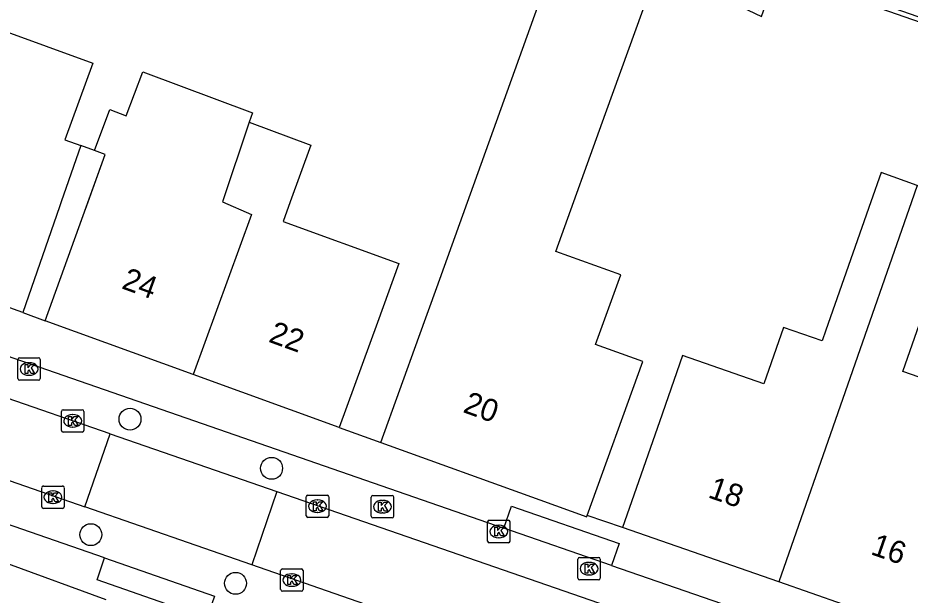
# Model space of a CAD drawing. Extents: x 160026 to 161302, y 384757 to 385701.
# Drawn here: x 160672.75 to 160712.6, y 385232.43 to 385258.21 of the extents above; entities that cross this region are included whole.
import ezdxf

# ---------------------------------------------------------------- set-up
doc = ezdxf.new("R2010")
doc.units = 0
for name, color, linetype in [('IMGEO_Boom', 7, 'Continuous'), ('IMGEO_Kolk', 7, 'Continuous'), ('IMGEO_Pand', 7, 'Continuous'), ('IMGEO_Pand_nummerreeks', 7, 'Continuous'), ('IMGEO_Pand_overbouw', 7, 'Continuous'), ('IMGEO_Rijbaan_lokaal_open', 7, 'Continuous'), ('IMGEO_Voetpad_open', 7, 'Continuous')]:
    doc.layers.add(name, color=color, linetype=linetype)

msp = doc.modelspace()

# ---------------------------------------------------------------- linework, layer by layer
at = {"layer": 'IMGEO_Boom'}
for centre in [(160677.758, 385240.29), (160684.081, 385238.095), (160676.006, 385235.132), (160682.472, 385232.96)]:
    msp.add_circle(centre, 0.489, dxfattribs=at)
at = {"layer": 'IMGEO_Kolk'}
for p, q in [((160672.748, 385242.104), (160672.748, 385242.956)), ((160672.823, 385243.03), (160673.675, 385243.03)), ((160673.236, 385242.81), (160673.261, 385242.81)), ((160673.749, 385242.956), (160673.749, 385242.104)), ((160673.675, 385242.03), (160672.823, 385242.03)), ((160673.259, 385242.25), (160673.234, 385242.25)), ((160674.771, 385240.714), (160675.623, 385240.714)), ((160674.696, 385239.788), (160674.696, 385240.64)), ((160675.184, 385240.494), (160675.209, 385240.494)), ((160675.697, 385240.64), (160675.697, 385239.788)), ((160675.207, 385239.934), (160675.182, 385239.934)), ((160675.623, 385239.714), (160674.771, 385239.714)), ((160673.815, 385236.379), (160673.815, 385237.231)), ((160673.89, 385237.305), (160674.742, 385237.305)), ((160674.816, 385237.231), (160674.816, 385236.379)), ((160674.303, 385237.085), (160674.328, 385237.085)), ((160685.629, 385235.977), (160685.629, 385236.829)), ((160685.704, 385236.903), (160686.556, 385236.903)), ((160686.63, 385236.829), (160686.63, 385235.977)), ((160688.532, 385235.956), (160688.532, 385236.808)), ((160688.607, 385236.882), (160689.459, 385236.882)), ((160689.533, 385236.808), (160689.533, 385235.956)), ((160674.742, 385236.305), (160673.89, 385236.305)), ((160674.326, 385236.525), (160674.301, 385236.525)), ((160686.117, 385236.683), (160686.142, 385236.683)), ((160689.02, 385236.662), (160689.045, 385236.662)), ((160686.556, 385235.903), (160685.704, 385235.903)), ((160686.14, 385236.123), (160686.115, 385236.123)), ((160689.043, 385236.102), (160689.018, 385236.102)), ((160689.459, 385235.882), (160688.607, 385235.882)), ((160693.728, 385234.847), (160693.728, 385235.699)), ((160693.803, 385235.773), (160694.655, 385235.773)), ((160694.216, 385235.553), (160694.241, 385235.553)), ((160694.729, 385235.699), (160694.729, 385234.847)), ((160694.655, 385234.773), (160693.803, 385234.773)), ((160694.239, 385234.993), (160694.214, 385234.993)), ((160697.76, 385233.188), (160697.76, 385234.04)), ((160697.835, 385234.114), (160698.687, 385234.114)), ((160698.761, 385234.04), (160698.761, 385233.188)), ((160684.486, 385232.678), (160684.486, 385233.53)), ((160684.561, 385233.604), (160685.413, 385233.604)), ((160685.487, 385233.53), (160685.487, 385232.678)), ((160698.248, 385233.894), (160698.273, 385233.894)), ((160684.974, 385233.384), (160684.999, 385233.384)), ((160698.687, 385233.114), (160697.835, 385233.114)), ((160698.271, 385233.334), (160698.246, 385233.334)), ((160684.997, 385232.824), (160684.972, 385232.824)), ((160685.413, 385232.604), (160684.561, 385232.604))]:
    msp.add_line(p, q, dxfattribs=at)
for points in [[(160672.748, 385242.104), (160672.748, 385242.956)], [(160672.823, 385243.03), (160673.675, 385243.03)], [(160673.069, 385242.73), (160673.192, 385242.73), (160673.192, 385242.579), (160673.322, 385242.73), (160673.486, 385242.73), (160673.34, 385242.579), (160673.493, 385242.33), (160673.341, 385242.33), (160673.256, 385242.494), (160673.192, 385242.427), (160673.192, 385242.33), (160673.069, 385242.33), (160673.069, 385242.73)], [(160673.749, 385242.956), (160673.749, 385242.104)], [(160673.675, 385242.03), (160672.823, 385242.03)], [(160674.771, 385240.714), (160675.623, 385240.714)], [(160674.696, 385239.788), (160674.696, 385240.64)], [(160675.017, 385240.414), (160675.14, 385240.414), (160675.14, 385240.263), (160675.27, 385240.414), (160675.434, 385240.414), (160675.288, 385240.263), (160675.441, 385240.014), (160675.289, 385240.014), (160675.204, 385240.178), (160675.14, 385240.111), (160675.14, 385240.014), (160675.017, 385240.014), (160675.017, 385240.414)], [(160675.697, 385240.64), (160675.697, 385239.788)], [(160675.623, 385239.714), (160674.771, 385239.714)], [(160673.815, 385236.379), (160673.815, 385237.231)], [(160673.89, 385237.305), (160674.742, 385237.305)], [(160674.816, 385237.231), (160674.816, 385236.379)], [(160674.136, 385237.005), (160674.259, 385237.005), (160674.259, 385236.854), (160674.389, 385237.005), (160674.553, 385237.005), (160674.407, 385236.854), (160674.56, 385236.605), (160674.408, 385236.605), (160674.323, 385236.769), (160674.259, 385236.702), (160674.259, 385236.605), (160674.136, 385236.605), (160674.136, 385237.005)], [(160685.629, 385235.977), (160685.629, 385236.829)], [(160685.704, 385236.903), (160686.556, 385236.903)], [(160686.63, 385236.829), (160686.63, 385235.977)], [(160688.532, 385235.956), (160688.532, 385236.808)], [(160688.607, 385236.882), (160689.459, 385236.882)], [(160689.533, 385236.808), (160689.533, 385235.956)], [(160674.742, 385236.305), (160673.89, 385236.305)], [(160685.95, 385236.603), (160686.073, 385236.603), (160686.073, 385236.452), (160686.203, 385236.603), (160686.367, 385236.603), (160686.221, 385236.452), (160686.374, 385236.203), (160686.222, 385236.203), (160686.137, 385236.367), (160686.073, 385236.3), (160686.073, 385236.203), (160685.95, 385236.203), (160685.95, 385236.603)], [(160688.853, 385236.582), (160688.976, 385236.582), (160688.976, 385236.431), (160689.106, 385236.582), (160689.27, 385236.582), (160689.124, 385236.431), (160689.277, 385236.182), (160689.125, 385236.182), (160689.04, 385236.346), (160688.976, 385236.279), (160688.976, 385236.182), (160688.853, 385236.182), (160688.853, 385236.582)], [(160686.556, 385235.903), (160685.704, 385235.903)], [(160689.459, 385235.882), (160688.607, 385235.882)], [(160693.728, 385234.847), (160693.728, 385235.699)], [(160693.803, 385235.773), (160694.655, 385235.773)], [(160694.729, 385235.699), (160694.729, 385234.847)], [(160694.049, 385235.473), (160694.172, 385235.473), (160694.172, 385235.322), (160694.302, 385235.473), (160694.466, 385235.473), (160694.32, 385235.322), (160694.473, 385235.073), (160694.321, 385235.073), (160694.236, 385235.237), (160694.172, 385235.17), (160694.172, 385235.073), (160694.049, 385235.073), (160694.049, 385235.473)], [(160694.655, 385234.773), (160693.803, 385234.773)], [(160697.76, 385233.188), (160697.76, 385234.04)], [(160697.835, 385234.114), (160698.687, 385234.114)], [(160698.761, 385234.04), (160698.761, 385233.188)], [(160684.486, 385232.678), (160684.486, 385233.53)], [(160684.561, 385233.604), (160685.413, 385233.604)], [(160685.487, 385233.53), (160685.487, 385232.678)], [(160698.081, 385233.814), (160698.204, 385233.814), (160698.204, 385233.663), (160698.334, 385233.814), (160698.498, 385233.814), (160698.352, 385233.663), (160698.505, 385233.414), (160698.353, 385233.414), (160698.268, 385233.578), (160698.204, 385233.511), (160698.204, 385233.414), (160698.081, 385233.414), (160698.081, 385233.814)], [(160684.807, 385233.304), (160684.93, 385233.304), (160684.93, 385233.153), (160685.06, 385233.304), (160685.224, 385233.304), (160685.078, 385233.153), (160685.231, 385232.904), (160685.079, 385232.904), (160684.994, 385233.068), (160684.93, 385233.001), (160684.93, 385232.904), (160684.807, 385232.904), (160684.807, 385233.304)], [(160698.687, 385233.114), (160697.835, 385233.114)], [(160685.413, 385232.604), (160684.561, 385232.604)]]:
    msp.add_lwpolyline(points, dxfattribs=at)
for centre, start, end in [((160672.825, 385242.954), 91.552, 178.448), ((160672.825, 385242.954), 91.552, 178.448), ((160673.673, 385242.954), 1.552, 88.448), ((160673.673, 385242.954), 1.552, 88.448), ((160672.825, 385242.106), 181.552, 268.448), ((160672.825, 385242.106), 181.552, 268.448), ((160673.673, 385242.106), 271.552, 358.448), ((160673.673, 385242.106), 271.552, 358.448), ((160674.773, 385240.638), 91.552, 178.448), ((160674.773, 385240.638), 91.552, 178.448), ((160675.621, 385240.638), 1.552, 88.448), ((160675.621, 385240.638), 1.552, 88.448), ((160674.773, 385239.79), 181.552, 268.448), ((160674.773, 385239.79), 181.552, 268.448), ((160675.621, 385239.79), 271.552, 358.448), ((160675.621, 385239.79), 271.552, 358.448), ((160673.892, 385237.229), 91.552, 178.448), ((160673.892, 385237.229), 91.552, 178.448), ((160674.74, 385237.229), 1.552, 88.448), ((160674.74, 385237.229), 1.552, 88.448), ((160685.706, 385236.827), 91.552, 178.448), ((160685.706, 385236.827), 91.552, 178.448), ((160686.554, 385236.827), 1.552, 88.448), ((160686.554, 385236.827), 1.552, 88.448), ((160688.609, 385236.806), 91.552, 178.448), ((160688.609, 385236.806), 91.552, 178.448), ((160689.457, 385236.806), 1.552, 88.448), ((160689.457, 385236.806), 1.552, 88.448), ((160673.892, 385236.381), 181.552, 268.448), ((160673.892, 385236.381), 181.552, 268.448), ((160674.74, 385236.381), 271.552, 358.448), ((160674.74, 385236.381), 271.552, 358.448), ((160685.706, 385235.979), 181.552, 268.448), ((160685.706, 385235.979), 181.552, 268.448), ((160686.554, 385235.979), 271.552, 358.448), ((160686.554, 385235.979), 271.552, 358.448), ((160688.609, 385235.958), 181.552, 268.448), ((160688.609, 385235.958), 181.552, 268.448), ((160689.457, 385235.958), 271.552, 358.448), ((160689.457, 385235.958), 271.552, 358.448), ((160693.805, 385235.697), 91.552, 178.448), ((160693.805, 385235.697), 91.552, 178.448), ((160694.653, 385235.697), 1.552, 88.448), ((160694.653, 385235.697), 1.552, 88.448), ((160693.805, 385234.849), 181.552, 268.448), ((160693.805, 385234.849), 181.552, 268.448), ((160694.653, 385234.849), 271.552, 358.448), ((160694.653, 385234.849), 271.552, 358.448), ((160697.837, 385234.038), 91.552, 178.448), ((160697.837, 385234.038), 91.552, 178.448), ((160698.685, 385234.038), 1.552, 88.448), ((160698.685, 385234.038), 1.552, 88.448), ((160684.563, 385233.528), 91.552, 178.448), ((160684.563, 385233.528), 91.552, 178.448), ((160685.411, 385233.528), 1.552, 88.448), ((160685.411, 385233.528), 1.552, 88.448), ((160697.837, 385233.19), 181.552, 268.448), ((160697.837, 385233.19), 181.552, 268.448), ((160698.685, 385233.19), 271.552, 358.448), ((160698.685, 385233.19), 271.552, 358.448), ((160684.563, 385232.68), 181.552, 268.448), ((160684.563, 385232.68), 181.552, 268.448), ((160685.411, 385232.68), 271.552, 358.448), ((160685.411, 385232.68), 271.552, 358.448)]:
    msp.add_arc(centre, 0.0765, start, end, dxfattribs=at)
for centre, major_axis, ratio, start_param, end_param in [((160673.235, 385242.53), (-0.387, 0.002), 0.722429, 4.712389, 7.853982), ((160673.26, 385242.53), (-0.39, 0.002), 0.717154, 1.570796, 4.712389), ((160675.183, 385240.214), (-0.387, 0.002), 0.722429, 4.712389, 7.853982), ((160675.208, 385240.214), (-0.39, 0.002), 0.717154, 1.570796, 4.712389), ((160674.302, 385236.805), (-0.387, 0.002), 0.722429, 4.712389, 7.853982), ((160674.327, 385236.805), (-0.39, 0.002), 0.717154, 1.570796, 4.712389), ((160686.116, 385236.403), (-0.387, 0.002), 0.722429, 4.712389, 7.853982), ((160686.141, 385236.403), (-0.39, 0.002), 0.717154, 1.570796, 4.712389), ((160689.019, 385236.382), (-0.387, 0.002), 0.722429, 4.712389, 7.853982), ((160689.044, 385236.382), (-0.39, 0.002), 0.717154, 1.570796, 4.712389), ((160694.215, 385235.273), (-0.387, 0.002), 0.722429, 4.712389, 7.853982), ((160694.24, 385235.273), (-0.39, 0.002), 0.717154, 1.570796, 4.712389), ((160698.247, 385233.614), (-0.387, 0.002), 0.722429, 4.712389, 7.853982), ((160698.272, 385233.614), (-0.39, 0.002), 0.717154, 1.570796, 4.712389), ((160684.973, 385233.104), (-0.387, 0.002), 0.722429, 4.712389, 7.853982), ((160684.998, 385233.104), (-0.39, 0.002), 0.717154, 1.570796, 4.712389)]:
    msp.add_ellipse(centre, major_axis=major_axis, ratio=ratio, start_param=start_param, end_param=end_param, dxfattribs=at)
at = {"layer": 'IMGEO_Pand'}
for points in [[(160701.362, 385260.494), (160703.608, 385259.413), (160705.966, 385258.279), (160706.664, 385260.257), (160722.645, 385254.682), (160722.711, 385254.871), (160706.541, 385260.512), (160705.855, 385258.568), (160703.594, 385259.662), (160708.69, 385279.008), (160705.989, 385280.327), (160712.875, 385294.409), (160717.023, 385302.892), (160711.089, 385305.758), (160705.702, 385308.36)], [(160698.182, 385235.981), (160700.66, 385242.86), (160698.552, 385243.619), (160699.676, 385246.739), (160696.783, 385247.781), (160699.002, 385253.942), (160701.362, 385260.494)], [(160688.96, 385239.243), (160690.654, 385243.948), (160691.456, 385246.174), (160695.972, 385258.716)], [(160671.906, 385257.713), (160676.097, 385256.189), (160674.851, 385252.763), (160675.556, 385252.507), (160674.688, 385250), (160674.61, 385249.774), (160672.971, 385245.05)], [(160673.97, 385244.687), (160675.666, 385249.391), (160675.885, 385250), (160676.645, 385252.112), (160676.169, 385252.285), (160676.853, 385254.114), (160677.592, 385253.837), (160678.326, 385255.798), (160683.224, 385253.966), (160683.086, 385253.559)], [(160683.086, 385253.559), (160681.881, 385250), (160683.182, 385249.434), (160680.582, 385242.281)], [(160683.086, 385253.559), (160685.836, 385252.53), (160684.916, 385250), (160684.598, 385249.124), (160689.768, 385247.244), (160688.811, 385244.612), (160687.103, 385239.912)], [(160712.914, 385250.729), (160711.302, 385251.313), (160710.843, 385250), (160708.837, 385244.259), (160708.672, 385243.786), (160706.942, 385244.39), (160706.063, 385241.874), (160702.44, 385243.14), (160701.405, 385240.178), (160699.756, 385235.457)], [(160712.914, 385250.729), (160712.659, 385250), (160706.731, 385233.02)], [(160716.634, 385238.18), (160714.211, 385239.027), (160715.058, 385241.447), (160712.277, 385242.419), (160714.926, 385250), (160712.914, 385250.729)], [(160672.971, 385245.05), (160666.383, 385247.408)], [(160680.582, 385242.281), (160673.97, 385244.687)], [(160687.103, 385239.912), (160680.582, 385242.281)], [(160688.96, 385239.243), (160696.056, 385236.688), (160698.163, 385235.929), (160698.182, 385235.981)], [(160706.731, 385233.02), (160699.756, 385235.457)], [(160672.292, 385233.841), (160676.673, 385232.236)], [(160713.951, 385230.498), (160706.731, 385233.02)]]:
    msp.add_lwpolyline(points, dxfattribs=at)
at = {"layer": 'IMGEO_Pand_overbouw'}
msp.add_lwpolyline([(160675.556, 385252.507), (160674.688, 385250), (160674.61, 385249.774), (160672.971, 385245.05), (160673.97, 385244.687), (160676.645, 385252.112), (160676.169, 385252.285)], close=True, dxfattribs=at)
at = {"layer": 'IMGEO_Rijbaan_lokaal_open'}
for points in [[(160676.865, 385239.636), (160646.927, 385250), (160633.875, 385254.519)], [(160632.14, 385251.465), (160636.407, 385250), (160651.054, 385244.971), (160675.739, 385236.382)], [(160675.739, 385236.382), (160676.865, 385239.636)], [(160676.865, 385239.636), (160684.321, 385237.055)], [(160684.321, 385237.055), (160683.191, 385233.789)], [(160684.321, 385237.055), (160720.019, 385224.698)], [(160683.191, 385233.789), (160675.739, 385236.382)], [(160718.874, 385221.388), (160708.479, 385224.99), (160683.191, 385233.789)]]:
    msp.add_lwpolyline(points, dxfattribs=at)
at = {"layer": 'IMGEO_Voetpad_open'}
for points in [[(160659.461, 385247.549), (160694.461, 385235.418)], [(160672.971, 385245.05), (160673.97, 385244.687)], [(160687.103, 385239.912), (160688.96, 385239.243)], [(160676.625, 385234.092), (160663.384, 385238.688)], [(160694.461, 385235.418), (160694.803, 385236.401), (160699.612, 385234.731), (160699.267, 385233.748)], [(160699.756, 385235.457), (160698.182, 385235.981)], [(160699.267, 385233.748), (160694.461, 385235.418)], [(160681.528, 385232.39), (160681.187, 385231.408), (160676.284, 385233.11), (160676.625, 385234.092)], [(160676.625, 385234.092), (160681.528, 385232.39)], [(160699.267, 385233.748), (160720.554, 385226.4), (160721.742, 385226.004)]]:
    msp.add_lwpolyline(points, dxfattribs=at)

# ---------------------------------------------------------------- texts
at = {"layer": 'IMGEO_Pand_nummerreeks'}
for s, rotation, p in [('24', 340.021, (160677.337, 385246.144)), ('22', 340.021, (160683.901, 385243.757)), ('20', 340.1986, (160692.587, 385240.615)), ('18', 340.7429, (160703.529, 385236.808)), ('16', 340.7437, (160710.795, 385234.27))]:
    msp.add_text(s, height=1, rotation=rotation, dxfattribs=at).set_placement(p)

doc.saveas('drawing.dxf')
